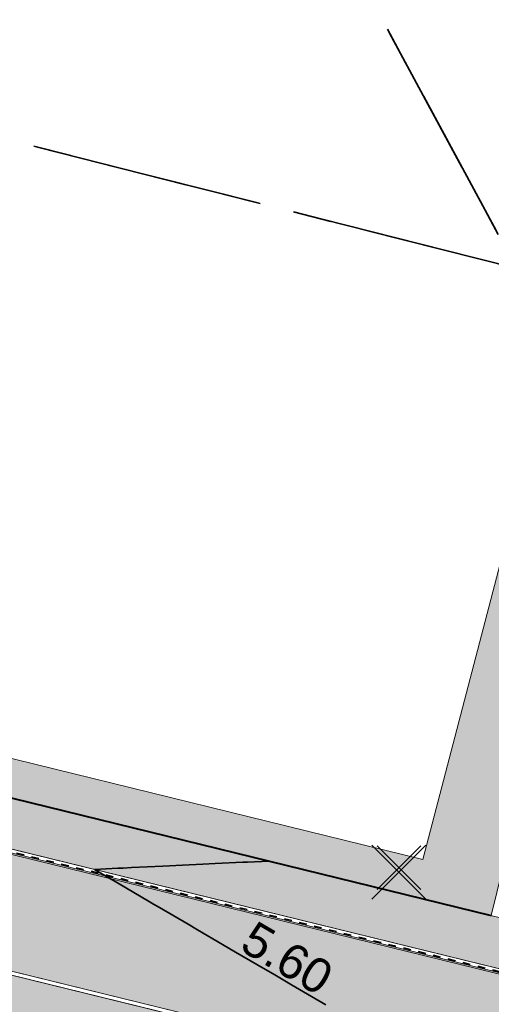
# Model space of a CAD drawing. Header units: metres. Extents: x 538891 to 1080079, y 6588829 to 13178720.
# Tile 525 of 656: x 539859 to 539871, y 6589335 to 6589361. Entities that reach past the tile are written whole.
import ezdxf

# ---------------------------------------------------------------- set-up
doc = ezdxf.new("R2010")
doc.units = ezdxf.units.M
doc.header["$LTSCALE"] = 0.4
doc.linetypes.add('#9_VIA31', pattern=[1, 0.5, -0.5])
doc.linetypes.add('KATASTRIPIIR', pattern=[17.5, 10, -2.5, 2.500000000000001, -2.500000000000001])
doc.layers.add('GEO', color=7, linetype='Continuous')
doc.layers.add('KOLDE PST', color=7, linetype='Continuous')
doc.styles.add('Swis721 Lt BT', font='swissl.ttf')

# ---------------------------------------------------------------- blocks, each defined once
blk = doc.blocks.new('#9_019061_PP_TL (2D)')
at = {"linetype": 'Continuous', "lineweight": 0, "true_color": 0xffdf7f}
blk.add_hatch(color=41, dxfattribs=at).paths.add_polyline_path([(540078.0032806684, 6589286.742313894), (539977.6468669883, 6589311.778495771), (539969.9075633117, 6589313.554667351), (539852.4138452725, 6589342.430809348), (539846.469636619, 6589343.924182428), (539792.5735380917, 6589357.385167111), (539787.216163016, 6589358.722468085), (539640.4988541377, 6589395.799547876), (539628.2653642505, 6589398.679031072), (539563.8528905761, 6589414.96441731), (539555.9774451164, 6589416.819425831), (539478.7291213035, 6589436.23695716), (539478.412205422, 6589434.976177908), (539555.6416252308, 6589415.563398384), (539563.5342388, 6589413.704075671), (539630.8259227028, 6589396.690739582), (539632.5627005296, 6589396.29121415), (539640.054637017, 6589394.570937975), (539786.8498664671, 6589357.474166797), (539792.2585289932, 6589356.123910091), (539846.1546275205, 6589342.662925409), (539852.1035803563, 6589341.168376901), (539969.5972983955, 6589312.292234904), (539977.3441096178, 6589310.514182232), (540019.7245198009, 6589299.9414284), (540032.9319836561, 6589296.646527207), (540077.6886104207, 6589285.480972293), (540077.6957445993, 6589285.479145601)])
at = {"linetype": 'Continuous', "lineweight": 0, "true_color": 0xadadad}
h = blk.add_hatch(color=253, dxfattribs=at)
edge = h.paths.add_edge_path()
edge.add_line((539477.7626632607, 6589431.943014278), (539486.2567841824, 6589429.807888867))
edge.add_line((539486.2567841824, 6589429.807888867), (539486.1105153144, 6589429.225990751))
edge.add_line((539486.1105153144, 6589429.225990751), (539487.5652606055, 6589428.86031858))
edge.add_line((539487.5652606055, 6589428.86031858), (539487.7115294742, 6589429.442216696))
edge.add_line((539487.7115294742, 6589429.442216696), (539555.6592118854, 6589412.362541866))
edge.add_line((539555.6592118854, 6589412.362541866), (539562.7557662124, 6589410.648743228))
edge.add_line((539562.7557662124, 6589410.648743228), (539566.8068955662, 6589409.679105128))
edge.add_line((539566.8068955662, 6589409.679105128), (539620.1116983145, 6589396.202067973))
edge.add_arc((539619.5969534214, 6589394.166131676), 2.099999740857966, -13.653471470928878, 75.8112727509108, ccw=False)
edge.add_line((539621.6376095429, 6589393.670428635), (539620.7163126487, 6589389.877732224))
edge.add_line((539620.7163126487, 6589389.877732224), (539624.408929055, 6589388.980746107))
edge.add_line((539624.408929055, 6589388.980746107), (539625.312583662, 6589392.700814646))
edge.add_arc((539627.353239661, 6589392.205112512), 2.099999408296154, 75.81124942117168, 166.3465518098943, ccw=False)
edge.add_line((539627.8679853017, 6589394.241048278), (539632.6017820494, 6589393.044203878))
edge.add_line((539632.6017820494, 6589393.044203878), (539643.071860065, 6589390.610996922))
edge.add_line((539643.071860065, 6589390.610996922), (539786.0372070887, 6589354.482079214))
edge.add_line((539786.0372070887, 6589354.482079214), (539792.3012314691, 6589352.918019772))
edge.add_line((539792.3012314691, 6589352.918019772), (539845.3438683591, 6589339.670194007))
edge.add_line((539845.3438683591, 6589339.670194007), (539851.4124813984, 6589338.145976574))
edge.add_line((539851.4124813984, 6589338.145976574), (539860.7490034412, 6589335.851362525))
edge.add_line((539860.7490034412, 6589335.851362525), (539968.6993229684, 6589309.320678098))
edge.add_line((539968.6993229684, 6589309.320678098), (539969.2265677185, 6589309.197134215))
edge.add_line((539969.2265677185, 6589309.197134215), (539974.9736439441, 6589307.850480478))
edge.add_line((539974.9736439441, 6589307.850480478), (539975.8875834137, 6589307.636268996))
edge.add_line((539975.8875834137, 6589307.636268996), (539978.9424721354, 6589306.920423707))
edge.add_line((539978.9424721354, 6589306.920423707), (540047.1253681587, 6589289.910655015))
edge.add_arc((540046.6170546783, 6589287.873103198), 2.100000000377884, -13.970976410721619, 75.99219687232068, ccw=False)
edge.add_line((540048.6549327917, 6589287.366099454), (540047.8150951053, 6589283.990410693))
edge.add_line((540047.8150951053, 6589283.990410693), (540051.5026840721, 6589283.072975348))
edge.add_line((540051.5026840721, 6589283.072975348), (540052.341280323, 6589286.443674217))
edge.add_arc((540054.3791583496, 6589285.936670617), 2.099999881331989, 75.99219364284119, 166.0290268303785, ccw=False)
edge.add_line((540054.8874719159, 6589287.97422229), (540076.8168840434, 6589282.503433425))
edge.add_line((540076.8168840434, 6589282.503433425), (540083.4395259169, 6589280.809379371))
edge.add_line((540083.4395259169, 6589280.809379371), (540088.49419581, 6589279.535390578))
edge.add_arc((540094.4575246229, 6589303.195456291), 24.40000000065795, 255.8536971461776, 302.8232301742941)
edge.add_line((540107.6835194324, 6589282.690991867), (540136.9506649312, 6589301.569178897))
edge.add_arc((540138.0889677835, 6589299.804450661), 2.09999979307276, 48.26669205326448, 122.8232344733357, ccw=False)
edge.add_line((540139.4868626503, 6589301.371578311), (540137.7712634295, 6589305.668443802))
edge.add_line((540137.7712634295, 6589305.668443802), (540106.0573725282, 6589285.212032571))
edge.add_arc((540094.4575246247, 6589303.195456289), 21.39999999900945, 255.8536971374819, 302.82323016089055, ccw=False)
edge.add_line((540089.2273919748, 6589282.444415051), (540083.9478910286, 6589283.775070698))
edge.add_line((540083.9478910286, 6589283.775070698), (540077.6641051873, 6589285.384020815))
edge.add_line((540077.6641051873, 6589285.384020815), (540032.9077782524, 6589296.549500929))
edge.add_line((540032.9077782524, 6589296.549500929), (540019.7003143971, 6589299.844402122))
edge.add_line((540019.7003143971, 6589299.844402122), (539977.3208196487, 6589310.41692758))
edge.add_line((539977.3208196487, 6589310.41692758), (539969.5741785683, 6589312.194941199))
edge.add_line((539969.5741785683, 6589312.194941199), (539852.0794640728, 6589341.071328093))
edge.add_line((539852.0794640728, 6589341.071328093), (539846.1303289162, 6589342.565922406))
edge.add_line((539846.1303289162, 6589342.565922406), (539792.2343076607, 6589356.026887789))
edge.add_line((539792.2343076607, 6589356.026887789), (539786.8255053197, 6589357.3771794))
edge.add_line((539786.8255053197, 6589357.3771794), (539640.031194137, 6589394.473718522))
edge.add_line((539640.031194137, 6589394.473718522), (539632.5402822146, 6589396.193759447))
edge.add_line((539632.5402822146, 6589396.193759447), (539630.8024549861, 6589396.593526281))
edge.add_line((539630.8024549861, 6589396.593526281), (539563.5105163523, 6589413.606926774))
edge.add_line((539563.5105163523, 6589413.606926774), (539555.6179698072, 6589415.466233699))
edge.add_line((539555.6179698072, 6589415.466233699), (539478.485107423, 6589434.854742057))
edge.add_line((539478.485107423, 6589434.854742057), (539477.7626632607, 6589431.943014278))
at = {"color": 5, "linetype": 'Continuous', "lineweight": 40, "true_color": 0x0000ff}
blk.add_line((539852.4138452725, 6589342.430809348), (539871.2952732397, 6589337.790367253), dxfattribs=at)
at = {"color": 26, "linetype": 'Continuous', "lineweight": 9, "true_color": 0x7f1f00, "flags": 128}
for points in [[(539478.3783714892, 6589434.840327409), (539555.608507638, 6589415.427367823), (539563.5010273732, 6589413.568067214), (539630.7930678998, 6589396.554640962), (539632.5313148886, 6589396.154777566), (539640.0218169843, 6589394.43483074), (539786.8157608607, 6589357.338384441), (539792.2246191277, 6589355.988078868), (539846.1206094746, 6589342.527121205), (539852.0698175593, 6589341.032508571), (539969.5649306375, 6589312.156023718), (539977.311503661, 6589310.378025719), (540019.6906322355, 6589299.805591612), (540032.8980960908, 6589296.510690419), (540077.6543030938, 6589285.345240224), (540083.9380421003, 6589283.736302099), (540089.2176160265, 6589282.405628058, 0.2078616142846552), (540106.079054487, 6589285.178418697), (540137.8949928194, 6589305.700653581)], [(539478.412205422, 6589434.976177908), (539555.6416252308, 6589415.563398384), (539563.5342388, 6589413.704075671), (539630.8259227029, 6589396.690739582), (539632.5627005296, 6589396.29121415), (539640.0546370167, 6589394.570937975), (539786.8498664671, 6589357.474166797), (539792.2585289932, 6589356.123910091), (539846.1546275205, 6589342.662925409), (539852.1035803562, 6589341.168376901), (539969.5972983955, 6589312.292234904), (539977.3441096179, 6589310.514182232), (540019.7245198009, 6589299.9414284), (540032.9319836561, 6589296.646527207), (540077.6886104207, 6589285.480972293), (540083.9725133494, 6589283.871992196), (540089.2518318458, 6589282.541382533, 0.2078616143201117), (540106.0031676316, 6589285.296067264), (540137.8191059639, 6589305.818302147)]]:
    blk.add_lwpolyline(points, format="xyb", dxfattribs=at)
at = {"color": 26, "linetype": '#9_VIA31', "lineweight": 35, "true_color": 0x7f1f00, "flags": 128}
blk.add_lwpolyline([(538967.1483286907, 6589597.119765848), (538965.7734895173, 6589591.531124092), (538963.4364157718, 6589580.668595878, 0.09040084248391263), (538963.1941860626, 6589573.007599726), (538965.8296753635, 6589555.415316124, 0.2761386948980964), (538973.2353764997, 6589546.397497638), (538977.321869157, 6589545.18539376), (538983.1510333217, 6589543.646879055, 0.05419097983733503), (538991.0305051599, 6589542.457839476), (538997.3019925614, 6589542.197423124, -0.05419032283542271), (539002.2450342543, 6589541.451494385), (539020.5147111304, 6589536.629505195), (539037.1212181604, 6589531.450152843, 0.09107514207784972), (539048.3728820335, 6589530.085704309), (539075.1435589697, 6589531.719990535, -0.0767516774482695), (539091.290335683, 6589530.226055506), (539160.9258938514, 6589512.781363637), (539209.5338009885, 6589500.51189191), (539288.5486192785, 6589480.452743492, 0.01912560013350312), (539291.6426194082, 6589479.792093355), (539316.1156700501, 6589475.537682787), (539397.2134255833, 6589455.141470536), (539432.3306023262, 6589446.274454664), (539471.4817875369, 6589436.614109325), (539478.3952884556, 6589434.908252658), (539555.6250664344, 6589415.495383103), (539563.5176330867, 6589413.636071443), (539630.8094953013, 6589396.622690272), (539632.5470077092, 6589396.222995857), (539640.0382270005, 6589394.502884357), (539786.8328136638, 6589357.40627562), (539792.2415740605, 6589356.055994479), (539846.1376184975, 6589342.595023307), (539852.0866989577, 6589341.100442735), (539969.5811145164, 6589312.224129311), (539977.3278066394, 6589310.446103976), (540019.7075760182, 6589299.873510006), (540032.9150398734, 6589296.578608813), (540077.6714567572, 6589285.413106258), (540083.9552777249, 6589283.804147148), (540089.2347239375, 6589282.473505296, 0.2078616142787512), (540106.0411110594, 6589285.23724298), (540137.8570493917, 6589305.759477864)], format="xyb", dxfattribs=at)
at = {"color": 41, "linetype": 'Continuous', "lineweight": 9, "true_color": 0xffdf7f, "flags": 128}
blk.add_lwpolyline([(539640.054637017, 6589394.570937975), (539786.8498664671, 6589357.474166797), (539792.2585289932, 6589356.123910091), (539846.1546275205, 6589342.662925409), (539852.1035803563, 6589341.168376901), (539969.5972983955, 6589312.292234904), (539977.3441096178, 6589310.514182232), (540019.7245198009, 6589299.9414284), (540032.9319836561, 6589296.646527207), (540077.6886104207, 6589285.480972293), (540077.6957445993, 6589285.479145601), (540078.0032806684, 6589286.742313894), (539977.6468669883, 6589311.778495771), (539969.9075633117, 6589313.554667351), (539852.4138452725, 6589342.430809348), (539846.469636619, 6589343.924182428), (539792.5735380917, 6589357.385167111), (539787.216163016, 6589358.722468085), (539640.4988541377, 6589395.799547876)], dxfattribs=at)
at = {"color": 251, "linetype": 'Continuous', "lineweight": 9, "true_color": 0x5b5b5b, "flags": 128}
blk.add_lwpolyline([(539643.071860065, 6589390.610996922), (539786.0372070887, 6589354.482079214), (539792.3012314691, 6589352.918019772), (539845.3438683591, 6589339.670194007), (539851.4124813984, 6589338.145976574), (539860.7490034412, 6589335.851362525), (539968.6993229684, 6589309.320678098), (539969.2265677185, 6589309.197134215), (539974.9736439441, 6589307.850480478), (539975.8875834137, 6589307.636268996), (539978.9424721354, 6589306.920423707), (540047.1253681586, 6589289.910655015, -0.4140253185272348)], format="xyb", dxfattribs=at)
blk.add_lwpolyline([(540032.9077782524, 6589296.549500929), (540019.7003143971, 6589299.844402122), (539977.3208196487, 6589310.41692758), (539969.5741785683, 6589312.194941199), (539852.0794640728, 6589341.071328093), (539846.1303289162, 6589342.565922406), (539792.2343076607, 6589356.026887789), (539786.8255053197, 6589357.3771794), (539640.031194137, 6589394.473718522)], dxfattribs=at)
at = {"color": 5, "linetype": 'Continuous', "lineweight": 35, "true_color": 0x0000ff, "flags": 128}
blk.add_lwpolyline([(539865.4854572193, 6589339.218231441), (539864.9312269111, 6589339.191402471), (539864.8043008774, 6589339.185258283), (539864.0832647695, 6589339.150354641), (539863.7621442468, 6589339.134809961), (539863.235302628, 6589339.109306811), (539862.7199876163, 6589339.084361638), (539861.8985352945, 6589339.044597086), (539861.6778309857, 6589339.033913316), (539861.5393783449, 6589339.027211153), (539860.9348164, 6589338.997945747), (539861.5765127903, 6589338.621661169), (539862.3453304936, 6589338.170833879), (539862.4765599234, 6589338.093882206), (539862.634712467, 6589338.001143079), (539863.3766070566, 6589337.566103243), (539863.6270867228, 6589337.419224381), (539864.2766541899, 6589337.038324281), (539864.6194609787, 6589336.837305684), (539865.176701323, 6589336.510545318), (539865.6390798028, 6589336.239411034), (539866.0767484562, 6589335.982766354), (539866.6042094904, 6589335.673468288), (539866.9767955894, 6589335.454987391)], dxfattribs=at)
at = {"color": 144, "linetype": 'Continuous', "lineweight": 9, "true_color": 0x007299, "flags": 128}
for points in [[(539922.4483035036, 6589315.180417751), (539923.2311237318, 6589318.32692747, 0.4150480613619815), (539921.767618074, 6589320.751991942), (539851.5340423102, 6589338.01312504)], [(539922.5453453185, 6589315.156274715), (539923.3281655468, 6589318.302784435, 0.41504806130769), (539921.791484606, 6589320.84910213), (539851.5579088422, 6589338.110235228)]]:
    blk.add_lwpolyline(points, format="xyb", dxfattribs=at)
at = {"color": 5, "true_color": 0x0000ff, "insert": (539865.7353156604, 6589336.281515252), "char_height": 0.9000000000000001, "attachment_point": 8, "rotation": 329.61305123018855, "line_spacing_factor": 1.004016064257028, "style": 'Swis721 Lt BT'}
blk.add_mtext('5.60', dxfattribs=at)
blk = doc.blocks.new('KOLDE PST TL')
at = {"color": 7}
blk.add_blockref('#9_019061_PP_TL (2D)', (0, 0), dxfattribs=at)
blk = doc.blocks.new('#13_Kolde pst HP -xref$0$likvideeritav')
at = {"color": 1, "linetype": 'Continuous', "lineweight": 25, "true_color": 0xff0000}
for p, q in [((0.7071067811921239, -0.7071067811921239), (-0.7071067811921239, 0.7071067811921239)), ((0.7071067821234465, 0.7071067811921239), (-0.7071067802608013, -0.7071067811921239))]:
    blk.add_line(p, q, dxfattribs=at)
blk = doc.blocks.new('#13_KOLDE TAIM (2D)')
at = {"linetype": 'Continuous', "lineweight": 0, "true_color": 0xc4f877}
for points in [[(539871.8954460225, 6589340.232401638), (539871.2952732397, 6589337.790367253), (539852.5467665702, 6589342.398141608), (539852.7767170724, 6589343.371385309), (539869.5066209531, 6589339.259717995), (539872.7628232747, 6589351.72150194), (539884.7264840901, 6589348.765551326), (539885.2113322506, 6589349.606587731), (539887.2457660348, 6589349.131112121), (539885.7076237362, 6589346.462990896), (539874.1989495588, 6589349.306524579), (539872.0848347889, 6589341.215614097)], [(539922.4483035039, 6589315.180417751), (539923.2311237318, 6589318.32692747), (539923.287720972, 6589318.708500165), (539923.2183792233, 6589319.341259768), (539922.9132633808, 6589319.978526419), (539922.5000607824, 6589320.402411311), (539922.0376119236, 6589320.664917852), (539921.3251792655, 6589320.840039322), (539851.5339907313, 6589338.012904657), (539851.3969540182, 6589337.34410566), (539851.3566365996, 6589336.380441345), (539851.5349035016, 6589335.329009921), (539851.9134759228, 6589334.388822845), (539852.4984182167, 6589333.525006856), (539853.2316989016, 6589332.823832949), (539853.9911126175, 6589332.342006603), (539854.961127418, 6589331.971054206), (539920.2403896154, 6589315.7297247)]]:
    blk.add_hatch(color=71, dxfattribs=at).paths.add_polyline_path(points)
at = {"color": 71, "linetype": 'Continuous', "lineweight": 5, "true_color": 0xc4f877, "flags": 128}
for points in [[(539871.8954460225, 6589340.232401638), (539871.2952732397, 6589337.790367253), (539852.5467665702, 6589342.398141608), (539852.7767170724, 6589343.371385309), (539869.5066209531, 6589339.259717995), (539872.7628232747, 6589351.72150194), (539884.7264840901, 6589348.765551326), (539885.2113322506, 6589349.606587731), (539887.2457660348, 6589349.131112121), (539885.7076237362, 6589346.462990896), (539874.1989495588, 6589349.306524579), (539872.0848347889, 6589341.215614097)], [(539922.4483035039, 6589315.180417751), (539923.2311237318, 6589318.32692747), (539923.287720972, 6589318.708500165), (539923.2183792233, 6589319.341259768), (539922.9132633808, 6589319.978526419), (539922.5000607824, 6589320.402411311), (539922.0376119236, 6589320.664917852), (539921.3251792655, 6589320.840039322), (539851.5339907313, 6589338.012904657), (539851.3969540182, 6589337.34410566), (539851.3566365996, 6589336.380441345), (539851.5349035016, 6589335.329009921), (539851.9134759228, 6589334.388822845), (539852.4984182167, 6589333.525006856), (539853.2316989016, 6589332.823832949), (539853.9911126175, 6589332.342006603), (539854.961127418, 6589331.971054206), (539920.2403896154, 6589315.7297247)]]:
    blk.add_lwpolyline(points, close=True, dxfattribs=at)
at = {"color": 1, "true_color": 0xff0000}
blk.add_blockref('#13_Kolde pst HP -xref$0$likvideeritav', (539868.8827015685, 6589338.927358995), dxfattribs=at)
blk = doc.blocks.new('Kolde pst Taim')
at = {"color": 13, "true_color": 0xff4646}
blk.add_blockref('#13_KOLDE TAIM (2D)', (0, 0), dxfattribs=at)
blk = doc.blocks.new('#15_019061_PP_ELV-4-01_v01_Puhas$0$A$C2D7D09D12')
at = {"color": 1, "linetype": 'Continuous', "lineweight": 25, "true_color": 0xff0000}
for p, q in [((0.0353555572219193, 0.03535634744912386), (1.170666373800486, 1.170667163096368)), ((0.03535555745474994, 1.170667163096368), (1.170666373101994, 0.03535634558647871))]:
    blk.add_line(p, q, dxfattribs=at)
blk = doc.blocks.new('#15_Kolde pst ELV-3 (2D)')
at = {"color": 7}
blk.add_blockref('#15_019061_PP_ELV-4-01_v01_Puhas$0$A$C2D7D09D12', (539868.2813616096, 6589338.442240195), dxfattribs=at)
blk = doc.blocks.new('Kolde pst EL')
at = {"color": 13, "true_color": 0xff4646}
blk.add_blockref('#15_Kolde pst ELV-3 (2D)', (0, 0), dxfattribs=at)

msp = doc.modelspace()

# ---------------------------------------------------------------- linework, layer by layer
at = {"layer": 'GEO', "color": 35, "linetype": 'KATASTRIPIIR', "lineweight": 35, "true_color": 0xb1703a, "flags": 128}
for points in [[(539443.0099999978, 6589409.309999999), (539452.710000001, 6589448.010000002), (539474.0900000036, 6589442.699999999), (539521.3500000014, 6589512.66), (539531.9200000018, 6589505.270000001), (539524.299999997, 6589495.390000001), (539522.0799999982, 6589499.600000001), (539481.5600000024, 6589440.850000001), (539563.8599999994, 6589420.43), (539625.5200000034, 6589405.129999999), (539608.8100000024, 6589440.289999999), (539609.75, 6589442.989999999), (539608, 6589446.670000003), (539559.549999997, 6589546.11), (539564.460000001, 6589553.36), (539630.5300000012, 6589415.870000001), (539746.5799999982, 6589386.48), (539806.6799999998, 6589371.25), (539851.4099999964, 6589359.920000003), (539871.950000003, 6589354.719999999), (539867.1799999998, 6589363.579999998), (539926.1199999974, 6589348.66), (539949.0900000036, 6589342.84), (539954.9799999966, 6589344.129999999), (539958.1899999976, 6589351.420000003), (539955.1799999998, 6589364.57), (539908.7299999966, 6589450.440000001), (539900.6099999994, 6589446.07), (539894.1499999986, 6589442.579999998), (539889.1400000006, 6589451.770000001), (539891.0200000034, 6589452.73), (539900.1300000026, 6589457.61), (539896.1199999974, 6589465.270000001), (539900.4799999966, 6589467.329999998), (539893.450000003, 6589480.289999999), (539898.6400000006, 6589483.309999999), (539888.1099999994, 6589505.36), (539888.2700000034, 6589511.949999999), (539890.6799999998, 6589517.36), (539894.8500000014, 6589504.16), (539935.4099999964, 6589429.129999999), (539960.789999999, 6589380.36), (539989.710000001, 6589324.879999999), (539996.789999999, 6589323.09), (540010.3599999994, 6589318.34), (540064.3299999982, 6589299.460000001), (540078.6099999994, 6589294.780000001), (540116.4299999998, 6589314.559999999), (540134.4099999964, 6589272.73), (540099.4399999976, 6589253.16), (539963.8400000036, 6589287.140000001), (539909.5200000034, 6589298.370000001), (539763.1300000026, 6589328.620000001), (539689.4900000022, 6589347.260000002), (539661.8599999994, 6589354.25), (539600.039999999, 6589369.91), (539443.0099999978, 6589409.309999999)], [(539765.0200000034, 6589453.789999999), (539784.960000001, 6589464.530000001), (539798.7599999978, 6589471.969999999), (539810.3800000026, 6589468.949999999), (539817.049999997, 6589456.57), (539867.1799999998, 6589363.579999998), (539871.950000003, 6589354.719999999), (539851.4099999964, 6589359.920000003), (539806.6799999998, 6589371.25), (539763.3999999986, 6589451.68), (539765.6300000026, 6589452.73), (539765.0200000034, 6589453.789999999)]]:
    msp.add_lwpolyline(points, dxfattribs=at)

# ---------------------------------------------------------------- block references
at = {"layer": 'KOLDE PST', "color": 7}
for name in ['KOLDE PST TL', 'Kolde pst Taim', 'Kolde pst EL']:
    msp.add_blockref(name, (0, 0), dxfattribs=at)

doc.saveas('drawing.dxf')
